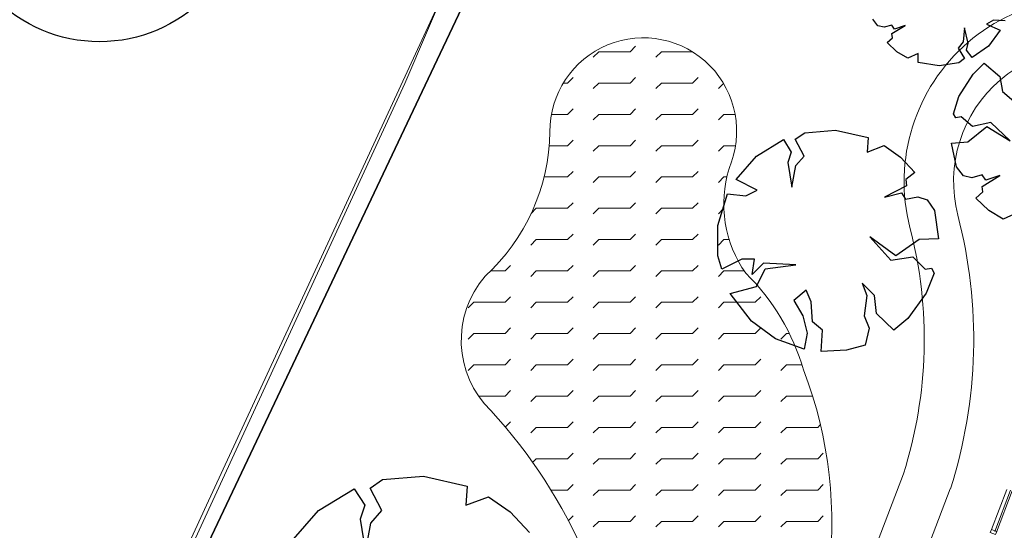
# Model space of a CAD drawing. Extents: x -1000932 to 2054797, y 285738 to 764020.
# Tile 323 of 656: x 182116 to 202107, y 583856 to 594212. Entities that reach past the tile are written whole.
import ezdxf

# ---------------------------------------------------------------- set-up
doc = ezdxf.new("R2010")
doc.units = 0
doc.header["$MEASUREMENT"] = 0
doc.layers.add('31.', color=7, linetype='CONTINUOUS')
doc.layers.add('T03', color=84, linetype='CONTINUOUS', lineweight=0)

msp = doc.modelspace()

# ---------------------------------------------------------------- linework, layer by layer
at = {"layer": '31.', "color": 7, "linetype": 'Continuous', "lineweight": 25, "ltscale": 10}
msp.add_lwpolyline([(178420.04, 567736.904), (193224.04, 598956.904), (178812.04, 604466.904), (181072.04, 610121.904), (173433.04, 613174.904), (150984.04, 622432.904), (134482.04, 596003.904)], close=True, dxfattribs=at)
at = {"layer": '31.', "color": 7, "linetype": 'Continuous', "lineweight": 13, "ltscale": 10}
for points in [[(192828.884, 599293.561), (185910.759, 584368.217)], [(193762.54, 593449.529), (193874.79, 593561.779)], [(193874.79, 593561.779), (194509.79, 593561.779)], [(194509.79, 593561.779), (194622.04, 593674.029)], [(195032.54, 593449.529), (195144.79, 593561.779)], [(195144.79, 593561.779), (195772.821, 593561.779)], [(193239.79, 592926.779), (193352.04, 593039.029)], [(194509.79, 592926.779), (194622.04, 593039.029)], [(195779.79, 592926.779), (195892.04, 593039.029)], [(193154.446, 592926.779), (193239.79, 592926.779)], [(193762.54, 592814.529), (193874.79, 592926.779)], [(193874.79, 592926.779), (194509.79, 592926.779)], [(195032.54, 592814.529), (195144.79, 592926.779)], [(195144.79, 592926.779), (195779.79, 592926.779)], [(196302.54, 592814.529), (196406.384, 592918.373)], [(193239.79, 592291.779), (193352.04, 592404.029)], [(194509.79, 592291.779), (194622.04, 592404.029)], [(195779.79, 592291.779), (195892.04, 592404.029)], [(192914.134, 592291.779), (193239.79, 592291.779)], [(193762.54, 592179.529), (193874.79, 592291.779)], [(193874.79, 592291.779), (194509.79, 592291.779)], [(195032.54, 592179.529), (195144.79, 592291.779)], [(195144.79, 592291.779), (195779.79, 592291.779)], [(196302.54, 592179.529), (196414.79, 592291.779)], [(196414.79, 592291.779), (196642.54, 592291.779)], [(193239.79, 591656.779), (193352.04, 591769.029)], [(194509.79, 591656.779), (194622.04, 591769.029)], [(195779.79, 591656.779), (195892.04, 591769.029)], [(192866.759, 591656.779), (193239.79, 591656.779)], [(193762.54, 591544.529), (193874.79, 591656.779)], [(193874.79, 591656.779), (194509.79, 591656.779)], [(195032.54, 591544.529), (195144.79, 591656.779)], [(195144.79, 591656.779), (195779.79, 591656.779)], [(196302.54, 591544.529), (196414.79, 591656.779)], [(196414.79, 591656.779), (196650.821, 591656.779)], [(192761.571, 591021.779), (193239.79, 591021.779)], [(193239.79, 591021.779), (193352.04, 591134.029)], [(193762.54, 590909.529), (193874.79, 591021.779)], [(193874.79, 591021.779), (194509.79, 591021.779)], [(194509.79, 591021.779), (194622.04, 591134.029)], [(195032.54, 590909.529), (195144.79, 591021.779)], [(195144.79, 591021.779), (195779.79, 591021.779)], [(195779.79, 591021.779), (195892.04, 591134.029)], [(196302.54, 590909.529), (196414.79, 591021.779)], [(196414.79, 591021.779), (196472.852, 591021.779)], [(192499.477, 590281.467), (192604.79, 590386.779)], [(192604.79, 590386.779), (193239.79, 590386.779)], [(193239.79, 590386.779), (193352.04, 590499.029)], [(193762.54, 590274.529), (193874.79, 590386.779)], [(193874.79, 590386.779), (194509.79, 590386.779)], [(194509.79, 590386.779), (194622.04, 590499.029)], [(195032.54, 590274.529), (195144.79, 590386.779)], [(195144.79, 590386.779), (195779.79, 590386.779)], [(195779.79, 590386.779), (195892.04, 590499.029)], [(196302.54, 590274.529), (196414.384, 590386.404)], [(192492.54, 589639.529), (192604.79, 589751.779)], [(192604.79, 589751.779), (193239.79, 589751.779)], [(193239.79, 589751.779), (193352.04, 589864.029)], [(193762.54, 589639.529), (193874.79, 589751.779)], [(193874.79, 589751.779), (194509.79, 589751.779)], [(194509.79, 589751.779), (194622.04, 589864.029)], [(195032.54, 589639.529), (195144.79, 589751.779)], [(195144.79, 589751.779), (195779.79, 589751.779)], [(195779.79, 589751.779), (195892.04, 589864.029)], [(196302.54, 589639.529), (196414.79, 589751.779)], [(196414.79, 589751.779), (196523.259, 589751.779)], [(191969.79, 589116.779), (192082.04, 589229.029)], [(193239.79, 589116.779), (193352.04, 589229.029)], [(194509.79, 589116.779), (194622.04, 589229.029)], [(195779.79, 589116.779), (195892.04, 589229.029)], [(191680.79, 589116.779), (191969.79, 589116.779)], [(192492.54, 589004.529), (192604.79, 589116.779)], [(192604.79, 589116.779), (193239.79, 589116.779)], [(193762.54, 589004.529), (193874.79, 589116.779)], [(193874.79, 589116.779), (194509.79, 589116.779)], [(195032.54, 589004.529), (195144.79, 589116.779)], [(195144.79, 589116.779), (195779.79, 589116.779)], [(196302.54, 589004.529), (196414.79, 589116.779)], [(196414.79, 589116.779), (196826.665, 589116.779)], [(191969.79, 588481.779), (192082.04, 588594.029)], [(193239.79, 588481.779), (193352.04, 588594.029)], [(194509.79, 588481.779), (194622.04, 588594.029)], [(195779.79, 588481.779), (195892.04, 588594.029)], [(197049.79, 588481.779), (197162.04, 588594.029)], [(191222.54, 588369.529), (191334.79, 588481.779)], [(191334.79, 588481.779), (191969.79, 588481.779)], [(192492.54, 588369.529), (192604.79, 588481.779)], [(192604.79, 588481.779), (193239.79, 588481.779)], [(193762.54, 588369.529), (193874.79, 588481.779)], [(193874.79, 588481.779), (194509.79, 588481.779)], [(195032.54, 588369.529), (195144.79, 588481.779)], [(195144.79, 588481.779), (195779.79, 588481.779)], [(196302.54, 588369.529), (196414.79, 588481.779)], [(196414.79, 588481.779), (197049.79, 588481.779)], [(191969.79, 587846.779), (192082.04, 587959.029)], [(193239.79, 587846.779), (193352.04, 587959.029)], [(194509.79, 587846.779), (194622.04, 587959.029)], [(195779.79, 587846.779), (195892.04, 587959.029)], [(197049.79, 587846.779), (197162.04, 587959.029)], [(191222.54, 587734.529), (191334.79, 587846.779)], [(191334.79, 587846.779), (191969.79, 587846.779)], [(192492.54, 587734.529), (192604.79, 587846.779)], [(192604.79, 587846.779), (193239.79, 587846.779)], [(193762.54, 587734.529), (193874.79, 587846.779)], [(193874.79, 587846.779), (194509.79, 587846.779)], [(195032.54, 587734.529), (195144.79, 587846.779)], [(195144.79, 587846.779), (195779.79, 587846.779)], [(196302.54, 587734.529), (196414.79, 587846.779)], [(196414.79, 587846.779), (197049.79, 587846.779)], [(197572.54, 587734.529), (197684.79, 587846.779)], [(197684.79, 587846.779), (197743.634, 587846.779)], [(191222.54, 587099.529), (191334.79, 587211.779)], [(191334.79, 587211.779), (191969.79, 587211.779)], [(191969.79, 587211.779), (192082.04, 587324.029)], [(192492.54, 587099.529), (192604.79, 587211.779)], [(192604.79, 587211.779), (193239.79, 587211.779)], [(193239.79, 587211.779), (193352.04, 587324.029)], [(193762.54, 587099.529), (193874.79, 587211.779)], [(193874.79, 587211.779), (194509.79, 587211.779)], [(194509.79, 587211.779), (194622.04, 587324.029)], [(195032.54, 587099.529), (195144.79, 587211.779)], [(195144.79, 587211.779), (195779.79, 587211.779)], [(195779.79, 587211.779), (195892.04, 587324.029)], [(196302.54, 587099.529), (196414.79, 587211.779)], [(196414.79, 587211.779), (197049.79, 587211.779)], [(197049.79, 587211.779), (197162.04, 587324.029)], [(197572.54, 587099.529), (197684.79, 587211.779)], [(197684.79, 587211.779), (197998.259, 587211.779)], [(191436.071, 586576.779), (191969.79, 586576.779)], [(191969.79, 586576.779), (192082.04, 586689.029)], [(192492.54, 586464.529), (192604.79, 586576.779)], [(192604.79, 586576.779), (193239.79, 586576.779)], [(193239.79, 586576.779), (193352.04, 586689.029)], [(193762.54, 586464.529), (193874.79, 586576.779)], [(193874.79, 586576.779), (194509.79, 586576.779)], [(194509.79, 586576.779), (194622.04, 586689.029)], [(195032.54, 586464.529), (195144.79, 586576.779)], [(195144.79, 586576.779), (195779.79, 586576.779)], [(195779.79, 586576.779), (195892.04, 586689.029)], [(196302.54, 586464.529), (196414.79, 586576.779)], [(196414.79, 586576.779), (197049.79, 586576.779)], [(197049.79, 586576.779), (197162.04, 586689.029)], [(197572.54, 586464.529), (197684.79, 586576.779)], [(197684.79, 586576.779), (198213.727, 586576.779)], [(191975.665, 585947.654), (192082.04, 586054.029)], [(192492.54, 585829.529), (192604.79, 585941.779)], [(192604.79, 585941.779), (193239.79, 585941.779)], [(193239.79, 585941.779), (193352.04, 586054.029)], [(193762.54, 585829.529), (193874.79, 585941.779)], [(193874.79, 585941.779), (194509.79, 585941.779)], [(194509.79, 585941.779), (194622.04, 586054.029)], [(195032.54, 585829.529), (195144.79, 585941.779)], [(195144.79, 585941.779), (195779.79, 585941.779)], [(195779.79, 585941.779), (195892.04, 586054.029)], [(196302.54, 585829.529), (196414.79, 585941.779)], [(196414.79, 585941.779), (197049.79, 585941.779)], [(197049.79, 585941.779), (197162.04, 586054.029)], [(197572.54, 585829.529), (197684.79, 585941.779)], [(197684.79, 585941.779), (198319.79, 585941.779)], [(198319.79, 585941.779), (198371.915, 585993.904)], [(193239.79, 585306.779), (193352.04, 585419.029)], [(194509.79, 585306.779), (194622.04, 585419.029)], [(195779.79, 585306.779), (195892.04, 585419.029)], [(197049.79, 585306.779), (197162.04, 585419.029)], [(198319.79, 585306.779), (198432.04, 585419.029)], [(192529.102, 585231.092), (192604.79, 585306.779)], [(192604.79, 585306.779), (193239.79, 585306.779)], [(193762.54, 585194.529), (193874.79, 585306.779)], [(193874.79, 585306.779), (194509.79, 585306.779)], [(195032.54, 585194.529), (195144.79, 585306.779)], [(195144.79, 585306.779), (195779.79, 585306.779)], [(196302.54, 585194.529), (196414.79, 585306.779)], [(196414.79, 585306.779), (197049.79, 585306.779)], [(197572.54, 585194.529), (197684.79, 585306.779)], [(197684.79, 585306.779), (198319.79, 585306.779)], [(193239.79, 584671.779), (193352.04, 584784.029)], [(194509.79, 584671.779), (194622.04, 584784.029)], [(195779.79, 584671.779), (195892.04, 584784.029)], [(197049.79, 584671.779), (197162.04, 584784.029)], [(198319.79, 584671.779), (198432.04, 584784.029)], [(192897.509, 584671.779), (193239.79, 584671.779)], [(193762.54, 584559.529), (193874.79, 584671.779)], [(193874.79, 584671.779), (194509.79, 584671.779)], [(195032.54, 584559.529), (195144.79, 584671.779)], [(195144.79, 584671.779), (195779.79, 584671.779)], [(196302.54, 584559.529), (196414.79, 584671.779)], [(196414.79, 584671.779), (197049.79, 584671.779)], [(197572.54, 584559.529), (197684.79, 584671.779)], [(197684.79, 584671.779), (198319.79, 584671.779)], [(185910.759, 584368.217), (178339.009, 567911.436)], [(193252.29, 584049.311), (193352.04, 584149.029)], [(194509.79, 584036.779), (194622.04, 584149.029)], [(195779.79, 584036.779), (195892.04, 584149.029)], [(197049.79, 584036.779), (197162.04, 584149.029)], [(198319.79, 584036.779), (198432.04, 584149.029)], [(193762.54, 583924.529), (193874.79, 584036.779)], [(193874.79, 584036.779), (194509.79, 584036.779)], [(195032.54, 583924.529), (195144.79, 584036.779)], [(195144.79, 584036.779), (195779.79, 584036.779)], [(196302.54, 583924.529), (196414.79, 584036.779)], [(196414.79, 584036.779), (197049.79, 584036.779)], [(197572.54, 583924.529), (197684.79, 584036.779)], [(197684.79, 584036.779), (198319.79, 584036.779)]]:
    msp.add_lwpolyline(points, dxfattribs=at)
at = {"layer": '31.', "color": 7, "linetype": 'Continuous', "lineweight": 25, "ltscale": 10}
for points in [[(234725.04, 551406.904), (234725.04, 551406.904), (236189.04, 551081.904), (236403.04, 551958.904), (241854.04, 574262.904), (242453.04, 576707.904), (236120.04, 578341.904), (237548.04, 582010.904), (232286.04, 584022.904), (193224.04, 598956.904), (178420.04, 567736.904)], [(199541.477, 594089.529), (199435.727, 594223.811)], [(201888.759, 594199.592), (201746.321, 594118.998)], [(202127.446, 594190.279), (201888.759, 594199.592)], [(199665.79, 594059.498), (199541.477, 594089.529)], [(199823.665, 594102.529), (199665.79, 594059.498)], [(199822.759, 593928.748), (200094.384, 594095.404)], [(199880.634, 594022.811), (199823.665, 594102.529)], [(200094.384, 594095.404), (199880.634, 594022.811)], [(201300.696, 594049.748), (201268.852, 593764.436)], [(201373.946, 593733.092), (201300.696, 594049.748)], [(201746.321, 594118.998), (202024.946, 593996.623)], [(202024.946, 593996.623), (201783.134, 593677.592)], [(199725.79, 593748.342), (199834.915, 593845.936)], [(199925.165, 593562.623), (199725.79, 593748.342)], [(199834.915, 593845.936), (199822.759, 593928.748)], [(201268.852, 593764.436), (201168.352, 593635.279)], [(200146.634, 593429.873), (199925.165, 593562.623)], [(201168.352, 593635.279), (201298.602, 593425.498)], [(201338.384, 593595.529), (201373.946, 593733.092)], [(201451.852, 593442.467), (201338.384, 593595.529)], [(201783.134, 593677.592), (201451.852, 593442.467)], [(200358.634, 593528.092), (200146.634, 593429.873)], [(200358.602, 593341.498), (200358.634, 593528.092)], [(200787.852, 593274.529), (200358.602, 593341.498)], [(201298.602, 593425.498), (201182.665, 593333.873)], [(201182.665, 593333.873), (200787.852, 593274.529)], [(201473.102, 593108.936), (201698.071, 593330.311)], [(201698.071, 593330.311), (202016.884, 593060.592)], [(201187.134, 592651.686), (201473.102, 593108.936)], [(202016.884, 593060.592), (202072.196, 592755.561)], [(202072.196, 592755.561), (202300.352, 592556.779)], [(201074.04, 592300.842), (201187.134, 592651.686)], [(201122.602, 592218.373), (201074.04, 592300.842)], [(201232.446, 592243.092), (201122.602, 592218.373)], [(201460.571, 592044.342), (201232.446, 592243.092)], [(198054.821, 591920.248), (198679.102, 591970.592)], [(198679.102, 591970.592), (199343.634, 591819.561)], [(201370.134, 591737.842), (201752.071, 592047.217)], [(201832.165, 592129.936), (201460.571, 592044.342)], [(201752.071, 592047.217), (202226.915, 591753.904)], [(202226.915, 591753.904), (201832.165, 592129.936)], [(197078.165, 591446.998), (197621.884, 591779.279)], [(197621.884, 591779.279), (197782.977, 591527.561)], [(197863.54, 591789.342), (198054.821, 591920.248)], [(198044.759, 591446.998), (197863.54, 591789.342)], [(199343.634, 591819.561), (199323.509, 591527.561)], [(201037.759, 591706.404), (201370.134, 591737.842)], [(199323.509, 591527.561), (199665.821, 591658.436)], [(199665.821, 591658.436), (199998.102, 591426.873)], [(201139.54, 591224.436), (201037.759, 591706.404)], [(196665.352, 590973.779), (197078.165, 591446.998)], [(197782.977, 591527.561), (197712.509, 591316.123)], [(197873.602, 591255.686), (198044.759, 591446.998)], [(199998.102, 591426.873), (200290.102, 591114.748)], [(197712.509, 591316.123), (197793.04, 590812.686)], [(197793.04, 590812.686), (197873.602, 591255.686)], [(201280.54, 591045.404), (201139.54, 591224.436)], [(197088.227, 590752.248), (196665.352, 590973.779)], [(200290.102, 591114.748), (200108.852, 590973.779)], [(200108.852, 590973.779), (200118.915, 590842.873)], [(201446.29, 591005.342), (201280.54, 591045.404)], [(201656.821, 591062.717), (201446.29, 591005.342)], [(201655.602, 590830.998), (202017.759, 591053.217)], [(201732.759, 590956.404), (201656.821, 591062.717)], [(202017.759, 591053.217), (201732.759, 590956.404)], [(196856.665, 590641.498), (197088.227, 590752.248)], [(200118.915, 590842.873), (199675.915, 590611.311)], [(201671.759, 590720.592), (201655.602, 590830.998)], [(196292.79, 590037.373), (196484.102, 590681.779)], [(196484.102, 590681.779), (196856.665, 590641.498)], [(199675.915, 590611.311), (200018.227, 590701.904)], [(200018.227, 590701.904), (200098.79, 590571.029)], [(200098.79, 590571.029), (200350.509, 590621.373)], [(200350.509, 590621.373), (200541.821, 590560.967)], [(200541.821, 590560.967), (200692.852, 590339.436)], [(201526.321, 590590.467), (201671.759, 590720.592)], [(201792.134, 590342.842), (201526.321, 590590.467)], [(200692.852, 590339.436), (200773.384, 589765.529)], [(202087.415, 590165.842), (201792.134, 590342.842)], [(202370.071, 590296.811), (202087.415, 590165.842)], [(196292.79, 589423.186), (196292.79, 590037.373)], [(199373.852, 589805.811), (199806.79, 589332.561)], [(199907.477, 589423.186), (199373.852, 589805.811)], [(200380.727, 589755.467), (199907.477, 589423.186)], [(200773.384, 589765.529), (200380.727, 589755.467)], [(196373.352, 589151.342), (196292.79, 589423.186)], [(196776.102, 589352.717), (196373.352, 589151.342)], [(197037.884, 589352.717), (196776.102, 589352.717)], [(196987.54, 589040.561), (197037.884, 589352.717)], [(199806.79, 589332.561), (200249.821, 589403.061)], [(200249.821, 589403.061), (200501.54, 589151.342)], [(197219.134, 589272.154), (196987.54, 589040.561)], [(197078.165, 588798.936), (197249.321, 589161.404)], [(197873.602, 589241.936), (197219.134, 589272.154)], [(197249.321, 589161.404), (197873.602, 589241.936)], [(200501.54, 589151.342), (200632.446, 589171.467)], [(200632.446, 589171.467), (200682.79, 589070.779)], [(200682.79, 589070.779), (200521.727, 588668.092)], [(196544.509, 588657.967), (197078.165, 588798.936)], [(199222.821, 588869.404), (199313.415, 588617.686)], [(199474.54, 588617.686), (199222.821, 588869.404)], [(196977.477, 588094.123), (196544.509, 588657.967)], [(198085.04, 588728.436), (197833.321, 588516.998)], [(198185.727, 588486.779), (198085.04, 588728.436)], [(199313.415, 588617.686), (199263.071, 588204.873)], [(199514.79, 588255.217), (199474.54, 588617.686)], [(200521.727, 588668.092), (200149.134, 588154.529)], [(197833.321, 588516.998), (198014.571, 588204.873)], [(198215.946, 588084.029), (198185.727, 588486.779)], [(198014.571, 588204.873), (198105.165, 587852.467)], [(199263.071, 588204.873), (199363.759, 587953.154)], [(199867.196, 587912.873), (199514.79, 588255.217)], [(200149.134, 588154.529), (199867.196, 587912.873)], [(197460.79, 587741.717), (196977.477, 588094.123)], [(198417.321, 587912.873), (198215.946, 588084.029)], [(199363.759, 587953.154), (199283.227, 587610.811)], [(198044.759, 587530.248), (197460.79, 587741.717)], [(198105.165, 587852.467), (198044.759, 587530.248)], [(198387.102, 587479.904), (198417.321, 587912.873)], [(199283.227, 587610.811), (198900.602, 587510.123)], [(198900.602, 587510.123), (198387.102, 587479.904)], [(189483.946, 584886.123), (190316.29, 584953.248)], [(190316.29, 584953.248), (191202.321, 584751.873)], [(189228.852, 584711.592), (189483.946, 584886.123)], [(191202.321, 584751.873), (191175.477, 584362.529)], [(188181.696, 584255.154), (188906.665, 584698.154)], [(188906.665, 584698.154), (189121.446, 584362.529)], [(189470.509, 584255.154), (189228.852, 584711.592)], [(189121.446, 584362.529), (189027.477, 584080.623)], [(191175.477, 584362.529), (191631.946, 584537.061)], [(191631.946, 584537.061), (192074.946, 584228.279)], [(187631.29, 583624.154), (188181.696, 584255.154)], [(189242.29, 584000.061), (189470.509, 584255.154)], [(192074.946, 584228.279), (192464.29, 583812.123)], [(189027.477, 584080.623), (189134.884, 583409.373)], [(189134.884, 583409.373), (189242.29, 584000.061)]]:
    msp.add_lwpolyline(points, dxfattribs=at)
at = {"layer": '31.', "color": 7, "linetype": 'Continuous', "lineweight": 18, "ltscale": 10}
for points in [[(211320.196, 592038.467), (205705.946, 594183.248), (205258.227, 594354.686, 0.622215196), (200192.134, 589993.748, -0.141501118), (200057.915, 584998.561)], [(191569.477, 589008.529, 0.205198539), (192882.165, 591935.342, -1.232960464), (196517.727, 591194.904, 0.230819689), (196859.259, 589067.717, -0.128868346), (198031.571, 587108.186, -0.257824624), (196881.102, 578833.467, -0.67768599), (194448.79, 579847.873, 0.1700913), (191682.884, 586285.061, -0.398885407), (191569.477, 589008.529)], [(205346.446, 593245.498), (204880.602, 593423.873, 0.624331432), (201164.29, 590245.748, -0.141484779), (201014.946, 584694.123)], [(201010.884, 584695.404), (198535.665, 578215.842, 0.41422213), (199112.946, 576924.842)]]:
    msp.add_lwpolyline(points, format="xyb", dxfattribs=at)
for points in [[(200057.946, 584998.592), (197779.821, 579039.842)], [(200057.946, 584998.561), (197779.821, 579039.811)], [(202156.227, 584682.561), (201847.227, 583873.561)], [(202234.54, 584667.623), (201915.571, 583832.467)], [(202268.79, 584657.748), (201947.665, 583816.998)]]:
    msp.add_lwpolyline(points, dxfattribs=at)
msp.add_lwpolyline([(201847.227, 583873.561), (201823.321, 583810.967), (201929.821, 583770.279), (201953.727, 583832.873)], close=True, dxfattribs=at)
at = {"layer": '31.', "color": 7, "linetype": 'Continuous'}
msp.add_circle((183737.04, 596764.904), 3000, dxfattribs=at)
at = {"layer": 'T03', "flags": 128}
msp.add_lwpolyline([(178471.144, 567710.921), (183049.144, 577966.921), (189937.144, 592920.921), (192718.144, 599419.921)], dxfattribs=at)

doc.saveas('drawing.dxf')
